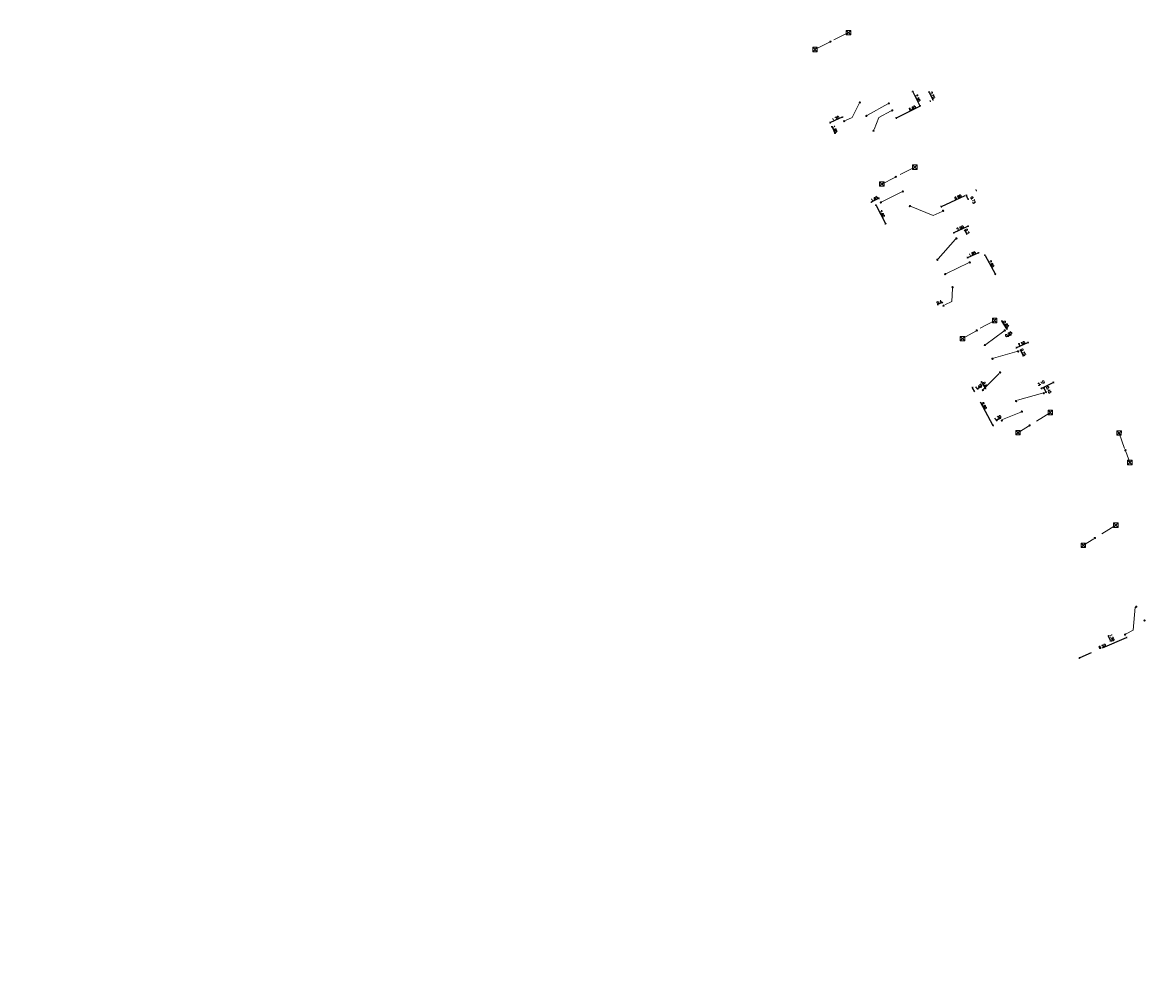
# Model space of a CAD drawing. Header units: inches. Extents: x 0 to 191500, y 0 to 342750.
# Tile 347 of 547: x 181701 to 181873, y 338806 to 338953. Entities that reach past the tile are written whole.
import ezdxf

# ---------------------------------------------------------------- set-up
doc = ezdxf.new("R2010")
doc.units = ezdxf.units.IN
doc.header["$MEASUREMENT"] = 0
doc.linetypes.add('RI-GWA_HUISAANSLUITING', pattern=[23, 4, -1.8, 2.6, -1.8, 4.6, -1.8, 4.6, -1.8])
doc.linetypes.add('RI-HWA_KOLKAANSLUITING', pattern=[4.3, 2.5, -1.8])
doc.layers.get('0').update_dxf_attribs({"lineweight": 20})
doc.layers.get('DefPoints').update_dxf_attribs({"lineweight": 20})
for name, color, linetype, lineweight in [('ECW', 150, 'Continuous', 20), ('N-WE-RI-GWA-MAATVOERING-T25', 30, 'RI-GWA_HUISAANSLUITING', 20), ('N-WE-RI-GWA_HUISAANSLUITING', 30, 'RI-GWA_HUISAANSLUITING', 20), ('N-WE-RI-GWA_RIOOLPUT_ONTSTOPPINGSPUT-G', 30, 'Continuous', 20), ('N-WE-RI-HWA_KOLK-S', 150, 'Continuous', 20), ('N-WE-RI-HWA_KOLKAANSLUITING', 150, 'RI-HWA_KOLKAANSLUITING', 20), ('N-WE-RI-INLAAT', 7, 'Continuous', 20)]:
    doc.layers.add(name, color=color, linetype=linetype, lineweight=lineweight)
doc.styles.add('JaJo Maatvoering', font='romans.shx')
doc.dimstyles.new('JaJo 1_100', dxfattribs={"dimtxt": 0.12, "dimasz": 0.1, "dimexe": 1.5, "dimexo": 5, "dimgap": 0.05, "dimtad": 1, "dimzin": 0, "dimdsep": 46, "dimtxsty": 'JaJo Maatvoering', "dimblk": 'JaJo Maatvoering', "dimcen": 0, "dimdle": 1.25, "dimse1": 1, "dimse2": 1, "dimclrd": 1, "dimclre": 1, "dimclrt": 2, "dimadec": 1, "dimazin": 0, "dimtm": 1e-09, "dimtfac": 1.566667, "dimtix": 1, "dimtmove": 2, "dimatfit": 3, "dimldrblk": 'JaJo Maatvoering', "dimfxl": 1.5, "dimtolj": 1, "dimtzin": 0, "dimarcsym": 0})
picture_1 = doc.add_image_def('image1.ecw', size_in_pixel=(220000, 285000))

# ---------------------------------------------------------------- blocks, each defined once
blk = doc.blocks.new('JaJo Maatvoering')
at = {"color": 0}
for p, q in [((-1, 0), (0, 0)), ((0, 0), (0, 2.5)), ((0, 0), (2.5, 0)), ((0, 0), (0, -2.5))]:
    blk.add_line(p, q, dxfattribs=at)
at = {"color": 0, "const_width": 0.5}
blk.add_lwpolyline([(-0.25, 0, 1), (0.25, 0, 1)], format="xyb", close=True, dxfattribs=at)
blk = doc.blocks.new('*D3453')
at = {"layer": 'DefPoints', "color": 0, "transparency": 16777216}
for p in [(181869.89, 338859.66), (181862.73, 338856.54), (181862.93, 338856.09)]:
    blk.add_point(p, dxfattribs=at)
at = {"layer": 'N-WE-RI-GWA-MAATVOERING-T25', "lineweight": -2, "transparency": 16777216}
blk.add_line((181870.04, 338859.2), (181862.97, 338856.11), dxfattribs=at)
at = {"layer": 'N-WE-RI-GWA-MAATVOERING-T25', "lineweight": -2, "transparency": 16777216, "xscale": 0.05, "yscale": 0.05, "zscale": 0.05}
for p, rotation in [((181870.09, 338859.22), 23.57268591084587), ((181862.93, 338856.09), 203.5726859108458)]:
    blk.add_blockref('JaJo Maatvoering', p, dxfattribs=dict(at, rotation=rotation))
at = {"layer": 'N-WE-RI-GWA-MAATVOERING-T25', "transparency": 16777216, "insert": (181866.41, 338857.87), "char_height": 0.375, "attachment_point": 5, "rotation": 23.5727, "style": 'JaJo Maatvoering'}
blk.add_mtext('\\A1;8.50', dxfattribs=at)
blk = doc.blocks.new('*D3493')
at = {"layer": 'DefPoints', "color": 0, "transparency": 16777216}
for p in [(181867.35, 338859.46), (181862.4, 338857.3), (181862.73, 338856.54)]:
    blk.add_point(p, dxfattribs=at)
at = {"layer": 'N-WE-RI-GWA-MAATVOERING-T25', "lineweight": -2, "transparency": 16777216}
blk.add_line((181867.67, 338858.75), (181867.37, 338859.42), dxfattribs=at)
at = {"layer": 'N-WE-RI-GWA-MAATVOERING-T25', "lineweight": -2, "transparency": 16777216, "xscale": 0.05, "yscale": 0.05, "zscale": 0.05}
for p, rotation in [((181867.35, 338859.46), 113.5726859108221), ((181867.69, 338858.7), 293.5726859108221)]:
    blk.add_blockref('JaJo Maatvoering', p, dxfattribs=dict(at, rotation=rotation))
at = {"layer": 'N-WE-RI-GWA-MAATVOERING-T25', "transparency": 16777216, "insert": (181867.88, 338859.22), "char_height": 0.375, "attachment_point": 5, "rotation": 293.5727, "style": 'JaJo Maatvoering'}
blk.add_mtext('\\A1;1.20', dxfattribs=at)
blk = doc.blocks.new('*D3469')
at = {"layer": 'DefPoints', "color": 0, "transparency": 16777216}
for p in [(181824.82, 338937.85), (181825.1, 338937.23), (181826.97, 338938.08)]:
    blk.add_point(p, dxfattribs=at)
at = {"layer": 'N-WE-RI-GWA-MAATVOERING-T25', "lineweight": -2, "transparency": 16777216}
blk.add_line((181826.64, 338938.68), (181824.87, 338937.87), dxfattribs=at)
at = {"layer": 'N-WE-RI-GWA-MAATVOERING-T25', "lineweight": -2, "transparency": 16777216, "xscale": 0.05, "yscale": 0.05, "zscale": 0.05}
for p, rotation in [((181826.69, 338938.7), 24.44635147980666), ((181824.82, 338937.85), 204.4463514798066)]:
    blk.add_blockref('JaJo Maatvoering', p, dxfattribs=dict(at, rotation=rotation))
at = {"layer": 'N-WE-RI-GWA-MAATVOERING-T25', "transparency": 16777216, "insert": (181825.66, 338938.49), "char_height": 0.375, "attachment_point": 5, "rotation": 24.4464, "style": 'JaJo Maatvoering'}
blk.add_mtext('\\A1;1.20', dxfattribs=at)
blk = doc.blocks.new('*D3470')
at = {"layer": 'DefPoints', "color": 0, "transparency": 16777216}
for p in [(181825.1, 338937.23), (181825.54, 338936.27), (181825.54, 338936.27)]:
    blk.add_point(p, dxfattribs=at)
at = {"layer": 'N-WE-RI-GWA-MAATVOERING-T25', "lineweight": -2, "transparency": 16777216}
for p, q in [((181825.08, 338937.28), (181825.06, 338937.33)), ((181825.1, 338937.23), (181825.54, 338936.27)), ((181825.56, 338936.22), (181825.58, 338936.17))]:
    blk.add_line(p, q, dxfattribs=at)
at = {"layer": 'N-WE-RI-GWA-MAATVOERING-T25', "lineweight": -2, "transparency": 16777216, "xscale": 0.05, "yscale": 0.05, "zscale": 0.05}
for p, rotation in [((181825.1, 338937.23), 294.4463514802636), ((181825.54, 338936.27), 114.4463514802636)]:
    blk.add_blockref('JaJo Maatvoering', p, dxfattribs=dict(at, rotation=rotation))
at = {"layer": 'N-WE-RI-GWA-MAATVOERING-T25', "transparency": 16777216, "insert": (181825.54, 338936.85), "char_height": 0.375, "attachment_point": 5, "rotation": 294.4464, "style": 'JaJo Maatvoering'}
blk.add_mtext('\\A1;1.85', dxfattribs=at)
blk = doc.blocks.new('*D3471')
at = {"layer": 'DefPoints', "color": 0, "transparency": 16777216}
for p in [(181838.97, 338943.39), (181833.78, 338940.8), (181840.09, 338941.15)]:
    blk.add_point(p, dxfattribs=at)
at = {"layer": 'N-WE-RI-GWA-MAATVOERING-T25', "lineweight": -2, "transparency": 16777216}
blk.add_line((181834.94, 338938.59), (181840.04, 338941.13), dxfattribs=at)
at = {"layer": 'N-WE-RI-GWA-MAATVOERING-T25', "lineweight": -2, "transparency": 16777216, "xscale": 0.05, "yscale": 0.05, "zscale": 0.05}
for p, rotation in [((181840.09, 338941.15), 26.46274300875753), ((181834.9, 338938.57), 206.4627430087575)]:
    blk.add_blockref('JaJo Maatvoering', p, dxfattribs=dict(at, rotation=rotation))
at = {"layer": 'N-WE-RI-GWA-MAATVOERING-T25', "transparency": 16777216, "insert": (181837.38, 338940.07), "char_height": 0.375, "attachment_point": 5, "rotation": 26.4627, "style": 'JaJo Maatvoering'}
blk.add_mtext('\\A1;6.65', dxfattribs=at)
blk = doc.blocks.new('*D3472')
at = {"layer": 'DefPoints', "color": 0, "transparency": 16777216}
for p in [(181840.52, 338941.37), (181834.31, 338939.73), (181834.88, 338938.57)]:
    blk.add_point(p, dxfattribs=at)
at = {"layer": 'N-WE-RI-GWA-MAATVOERING-T25', "lineweight": -2, "transparency": 16777216}
blk.add_line((181839.96, 338942.48), (181840.49, 338941.41), dxfattribs=at)
at = {"layer": 'N-WE-RI-GWA-MAATVOERING-T25', "lineweight": -2, "transparency": 16777216, "xscale": 0.05, "yscale": 0.05, "zscale": 0.05}
for p, rotation in [((181839.94, 338942.53), 116.4331034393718), ((181840.52, 338941.37), 296.4331034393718)]:
    blk.add_blockref('JaJo Maatvoering', p, dxfattribs=dict(at, rotation=rotation))
at = {"layer": 'N-WE-RI-GWA-MAATVOERING-T25', "transparency": 16777216, "insert": (181840.44, 338942.05), "char_height": 0.375, "attachment_point": 5, "rotation": 296.4331, "style": 'JaJo Maatvoering'}
blk.add_mtext('\\A1;2.25', dxfattribs=at)
blk = doc.blocks.new('*D3473')
at = {"layer": 'DefPoints', "color": 0, "transparency": 16777216}
for p in [(181833.78, 338940.8), (181838.54, 338940.4), (181834.89, 338938.58)]:
    blk.add_point(p, dxfattribs=at)
at = {"layer": 'N-WE-RI-GWA-MAATVOERING-T25', "lineweight": -2, "transparency": 16777216}
blk.add_line((181837.46, 338942.58), (181838.52, 338940.44), dxfattribs=at)
at = {"layer": 'N-WE-RI-GWA-MAATVOERING-T25', "lineweight": -2, "transparency": 16777216, "xscale": 0.05, "yscale": 0.05, "zscale": 0.05}
for p, rotation in [((181837.43, 338942.62), 116.4627430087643), ((181838.54, 338940.4), 296.4627430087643)]:
    blk.add_blockref('JaJo Maatvoering', p, dxfattribs=dict(at, rotation=rotation))
at = {"layer": 'N-WE-RI-GWA-MAATVOERING-T25', "transparency": 16777216, "insert": (181838.2, 338941.62), "char_height": 0.375, "attachment_point": 5, "rotation": 296.4627, "style": 'JaJo Maatvoering'}
blk.add_mtext('\\A1;2.50', dxfattribs=at)
blk = doc.blocks.new('*D3474')
at = {"layer": 'DefPoints', "color": 0, "transparency": 16777216}
for p in [(181831.15, 338925.72), (181831.48, 338925.09), (181832.57, 338925.67)]:
    blk.add_point(p, dxfattribs=at)
at = {"layer": 'N-WE-RI-GWA-MAATVOERING-T25', "lineweight": -2, "transparency": 16777216}
blk.add_line((181832.19, 338926.28), (181831.19, 338925.74), dxfattribs=at)
at = {"layer": 'N-WE-RI-GWA-MAATVOERING-T25', "lineweight": -2, "transparency": 16777216, "xscale": 0.05, "yscale": 0.05, "zscale": 0.05}
for p, rotation in [((181832.24, 338926.3), 28.08347040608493), ((181831.15, 338925.72), 208.0834704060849)]:
    blk.add_blockref('JaJo Maatvoering', p, dxfattribs=dict(at, rotation=rotation))
at = {"layer": 'N-WE-RI-GWA-MAATVOERING-T25', "transparency": 16777216, "insert": (181831.58, 338926.22), "char_height": 0.375, "attachment_point": 5, "rotation": 28.0835, "style": 'JaJo Maatvoering'}
blk.add_mtext('\\A1;1.65', dxfattribs=at)
blk = doc.blocks.new('*D3475')
at = {"layer": 'DefPoints', "color": 0, "transparency": 16777216}
for p in [(181831.48, 338925.09), (181832.95, 338922.24), (181833.29, 338922.41)]:
    blk.add_point(p, dxfattribs=at)
at = {"layer": 'N-WE-RI-GWA-MAATVOERING-T25', "lineweight": -2, "transparency": 16777216}
blk.add_line((181831.84, 338925.22), (181833.26, 338922.46), dxfattribs=at)
at = {"layer": 'N-WE-RI-GWA-MAATVOERING-T25', "lineweight": -2, "transparency": 16777216, "xscale": 0.05, "yscale": 0.05, "zscale": 0.05}
for p, rotation in [((181831.82, 338925.26), 117.3234759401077), ((181833.29, 338922.41), 297.3234759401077)]:
    blk.add_blockref('JaJo Maatvoering', p, dxfattribs=dict(at, rotation=rotation))
at = {"layer": 'N-WE-RI-GWA-MAATVOERING-T25', "transparency": 16777216, "insert": (181832.76, 338923.94), "char_height": 0.375, "attachment_point": 5, "rotation": 297.3235, "style": 'JaJo Maatvoering'}
blk.add_mtext('\\A1;2.60', dxfattribs=at)
blk = doc.blocks.new('*D3476')
at = {"layer": 'DefPoints', "color": 0, "transparency": 16777216}
for p in [(181847.12, 338927.51), (181847.41, 338926.88), (181842.08, 338924.4)]:
    blk.add_point(p, dxfattribs=at)
at = {"layer": 'N-WE-RI-GWA-MAATVOERING-T25', "lineweight": -2, "transparency": 16777216}
blk.add_line((181841.83, 338925.05), (181847.07, 338927.49), dxfattribs=at)
at = {"layer": 'N-WE-RI-GWA-MAATVOERING-T25', "lineweight": -2, "transparency": 16777216, "xscale": 0.05, "yscale": 0.05, "zscale": 0.05}
for p, rotation in [((181847.12, 338927.51), 24.9290524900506), ((181841.78, 338925.03), 204.9290524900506)]:
    blk.add_blockref('JaJo Maatvoering', p, dxfattribs=dict(at, rotation=rotation))
at = {"layer": 'N-WE-RI-GWA-MAATVOERING-T25', "transparency": 16777216, "insert": (181844.35, 338926.49), "char_height": 0.375, "attachment_point": 5, "rotation": 24.9291, "style": 'JaJo Maatvoering'}
blk.add_mtext('\\A1;6.60', dxfattribs=at)
blk = doc.blocks.new('*D3477')
at = {"layer": 'DefPoints', "color": 0, "transparency": 16777216}
for p in [(181845.63, 338926.75), (181847.15, 338927.46), (181847.41, 338926.88)]:
    blk.add_point(p, dxfattribs=at)
at = {"layer": 'N-WE-RI-GWA-MAATVOERING-T25', "lineweight": -2, "transparency": 16777216}
blk.add_line((181845.88, 338926.22), (181845.65, 338926.71), dxfattribs=at)
at = {"layer": 'N-WE-RI-GWA-MAATVOERING-T25', "lineweight": -2, "transparency": 16777216, "xscale": 0.05, "yscale": 0.05, "zscale": 0.05}
for p, rotation in [((181845.63, 338926.75), 114.9290524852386), ((181845.9, 338926.18), 294.9290524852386)]:
    blk.add_blockref('JaJo Maatvoering', p, dxfattribs=dict(at, rotation=rotation))
at = {"layer": 'N-WE-RI-GWA-MAATVOERING-T25', "transparency": 16777216, "insert": (181846.65, 338926.04), "char_height": 0.375, "attachment_point": 5, "rotation": 294.9291, "style": 'JaJo Maatvoering'}
blk.add_mtext('\\A1;0.75', dxfattribs=at)
blk = doc.blocks.new('*D3478')
at = {"layer": 'DefPoints', "color": 0, "transparency": 16777216}
for p in [(181845.89, 338922.05), (181846.29, 338921.19), (181844.11, 338920.18)]:
    blk.add_point(p, dxfattribs=at)
at = {"layer": 'N-WE-RI-GWA-MAATVOERING-T25', "lineweight": -2, "transparency": 16777216}
blk.add_line((181843.75, 338921.07), (181845.84, 338922.03), dxfattribs=at)
at = {"layer": 'N-WE-RI-GWA-MAATVOERING-T25', "lineweight": -2, "transparency": 16777216, "xscale": 0.05, "yscale": 0.05, "zscale": 0.05}
for p, rotation in [((181843.71, 338921.04), 204.8481113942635), ((181845.89, 338922.05), 24.84811139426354)]:
    blk.add_blockref('JaJo Maatvoering', p, dxfattribs=dict(at, rotation=rotation))
at = {"layer": 'N-WE-RI-GWA-MAATVOERING-T25', "transparency": 16777216, "insert": (181844.7, 338921.76), "char_height": 0.375, "attachment_point": 5, "rotation": 24.8481, "style": 'JaJo Maatvoering'}
blk.add_mtext('\\A1;2.90', dxfattribs=at)
blk = doc.blocks.new('*D3479')
at = {"layer": 'DefPoints', "color": 0, "transparency": 16777216}
for p in [(181845.41, 338921.41), (181846.01, 338921.73), (181846.29, 338921.19)]:
    blk.add_point(p, dxfattribs=at)
at = {"layer": 'N-WE-RI-GWA-MAATVOERING-T25', "lineweight": -2, "transparency": 16777216}
for p, q in [((181845.38, 338921.45), (181845.36, 338921.5)), ((181845.69, 338920.87), (181845.41, 338921.41)), ((181845.71, 338920.82), (181845.74, 338920.78))]:
    blk.add_line(p, q, dxfattribs=at)
at = {"layer": 'N-WE-RI-GWA-MAATVOERING-T25', "lineweight": -2, "transparency": 16777216, "xscale": 0.05, "yscale": 0.05, "zscale": 0.05}
for p, rotation in [((181845.41, 338921.41), 297.8057669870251), ((181845.69, 338920.87), 117.8057669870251)]:
    blk.add_blockref('JaJo Maatvoering', p, dxfattribs=dict(at, rotation=rotation))
at = {"layer": 'N-WE-RI-GWA-MAATVOERING-T25', "transparency": 16777216, "insert": (181845.76, 338921.25), "char_height": 0.375, "attachment_point": 5, "rotation": 297.8058, "style": 'JaJo Maatvoering'}
blk.add_mtext('\\A1;0.2', dxfattribs=at)
blk = doc.blocks.new('*D3480')
at = {"layer": 'DefPoints', "color": 0, "transparency": 16777216}
for p in [(181847.47, 338917.98), (181846.14, 338916.52), (181847.79, 338917.26)]:
    blk.add_point(p, dxfattribs=at)
at = {"layer": 'N-WE-RI-GWA-MAATVOERING-T25', "lineweight": -2, "transparency": 16777216}
blk.add_line((181845.86, 338917.26), (181847.42, 338917.96), dxfattribs=at)
at = {"layer": 'N-WE-RI-GWA-MAATVOERING-T25', "lineweight": -2, "transparency": 16777216, "xscale": 0.05, "yscale": 0.05, "zscale": 0.05}
for p, rotation in [((181847.47, 338917.98), 24.20962085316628), ((181845.81, 338917.24), 204.2096208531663)]:
    blk.add_blockref('JaJo Maatvoering', p, dxfattribs=dict(at, rotation=rotation))
at = {"layer": 'N-WE-RI-GWA-MAATVOERING-T25', "transparency": 16777216, "insert": (181846.54, 338917.83), "char_height": 0.375, "attachment_point": 5, "rotation": 24.2096, "style": 'JaJo Maatvoering'}
blk.add_mtext('\\A1;1.85', dxfattribs=at)
blk = doc.blocks.new('*D3481')
at = {"layer": 'DefPoints', "color": 0, "transparency": 16777216}
for p in [(181847.79, 338917.26), (181849.37, 338914.37), (181850.05, 338914.74)]:
    blk.add_point(p, dxfattribs=at)
at = {"layer": 'N-WE-RI-GWA-MAATVOERING-T25', "lineweight": -2, "transparency": 16777216}
blk.add_line((181848.49, 338917.59), (181850.02, 338914.79), dxfattribs=at)
at = {"layer": 'N-WE-RI-GWA-MAATVOERING-T25', "lineweight": -2, "transparency": 16777216, "xscale": 0.05, "yscale": 0.05, "zscale": 0.05}
for p, rotation in [((181848.47, 338917.63), 118.6672867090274), ((181850.05, 338914.74), 298.6672867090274)]:
    blk.add_blockref('JaJo Maatvoering', p, dxfattribs=dict(at, rotation=rotation))
at = {"layer": 'N-WE-RI-GWA-MAATVOERING-T25', "transparency": 16777216, "insert": (181849.47, 338916.3), "char_height": 0.375, "attachment_point": 5, "rotation": 298.6673, "style": 'JaJo Maatvoering'}
blk.add_mtext('\\A1;2.90', dxfattribs=at)
blk = doc.blocks.new('*D3482')
at = {"layer": 'DefPoints', "color": 0, "transparency": 16777216}
for p in [(181841.25, 338910.07), (181841.48, 338909.59), (181842.14, 338909.9)]:
    blk.add_point(p, dxfattribs=at)
at = {"layer": 'N-WE-RI-GWA-MAATVOERING-T25', "lineweight": -2, "transparency": 16777216}
for p, q in [((181841.21, 338910.05), (181841.16, 338910.03)), ((181841.91, 338910.38), (181841.25, 338910.07)), ((181841.96, 338910.4), (181842.01, 338910.43))]:
    blk.add_line(p, q, dxfattribs=at)
at = {"layer": 'N-WE-RI-GWA-MAATVOERING-T25', "lineweight": -2, "transparency": 16777216, "xscale": 0.05, "yscale": 0.05, "zscale": 0.05}
for p, rotation in [((181841.25, 338910.07), 25.16174553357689), ((181841.91, 338910.38), 205.1617455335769)]:
    blk.add_blockref('JaJo Maatvoering', p, dxfattribs=dict(at, rotation=rotation))
at = {"layer": 'N-WE-RI-GWA-MAATVOERING-T25', "transparency": 16777216, "insert": (181841.48, 338910.44), "char_height": 0.375, "attachment_point": 5, "rotation": 25.1617, "style": 'JaJo Maatvoering'}
blk.add_mtext('\\A1;0.4', dxfattribs=at)
blk = doc.blocks.new('*D3483')
at = {"layer": 'DefPoints', "color": 0, "transparency": 16777216}
for p in [(181851.49, 338906.12), (181851.87, 338906.35), (181852.4, 338905.46)]:
    blk.add_point(p, dxfattribs=at)
at = {"layer": 'N-WE-RI-GWA-MAATVOERING-T25', "lineweight": -2, "transparency": 16777216}
for p, q in [((181851.98, 338905.21), (181851.94, 338905.18)), ((181852.02, 338905.23), (181852.4, 338905.46)), ((181852.44, 338905.48), (181852.49, 338905.51))]:
    blk.add_line(p, q, dxfattribs=at)
at = {"layer": 'N-WE-RI-GWA-MAATVOERING-T25', "lineweight": -2, "transparency": 16777216, "xscale": 0.05, "yscale": 0.05, "zscale": 0.05}
for p, rotation in [((181852.02, 338905.23), 30.74472225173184), ((181852.4, 338905.46), 210.7447222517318)]:
    blk.add_blockref('JaJo Maatvoering', p, dxfattribs=dict(at, rotation=rotation))
at = {"layer": 'N-WE-RI-GWA-MAATVOERING-T25', "transparency": 16777216, "insert": (181852.09, 338905.55), "char_height": 0.375, "attachment_point": 5, "rotation": 30.7447, "style": 'JaJo Maatvoering'}
blk.add_mtext('\\A1;0.95', dxfattribs=at)
blk = doc.blocks.new('*D3484')
at = {"layer": 'DefPoints', "color": 0, "transparency": 16777216}
for p in [(181851.09, 338907.52), (181851.09, 338907.52), (181851.87, 338906.35)]:
    blk.add_point(p, dxfattribs=at)
at = {"layer": 'N-WE-RI-GWA-MAATVOERING-T25', "lineweight": -2, "transparency": 16777216}
blk.add_line((181851.84, 338906.39), (181851.12, 338907.48), dxfattribs=at)
at = {"layer": 'N-WE-RI-GWA-MAATVOERING-T25', "lineweight": -2, "transparency": 16777216, "xscale": 0.05, "yscale": 0.05, "zscale": 0.05}
for p, rotation in [((181851.09, 338907.52), 123.5566403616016), ((181851.87, 338906.35), 303.5566403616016)]:
    blk.add_blockref('JaJo Maatvoering', p, dxfattribs=dict(at, rotation=rotation))
at = {"layer": 'N-WE-RI-GWA-MAATVOERING-T25', "transparency": 16777216, "insert": (181851.68, 338907.07), "char_height": 0.375, "attachment_point": 5, "rotation": 303.5566, "style": 'JaJo Maatvoering'}
blk.add_mtext('\\A1;0.65', dxfattribs=at)
blk = doc.blocks.new('*D3485')
at = {"layer": 'DefPoints', "color": 0, "transparency": 16777216}
for p in [(181855.07, 338904.28), (181853.54, 338902.92), (181855.32, 338903.73)]:
    blk.add_point(p, dxfattribs=at)
at = {"layer": 'N-WE-RI-GWA-MAATVOERING-T25', "lineweight": -2, "transparency": 16777216}
blk.add_line((181853.33, 338903.5), (181855.02, 338904.26), dxfattribs=at)
at = {"layer": 'N-WE-RI-GWA-MAATVOERING-T25', "lineweight": -2, "transparency": 16777216, "xscale": 0.05, "yscale": 0.05, "zscale": 0.05}
for p, rotation in [((181855.07, 338904.28), 24.43164259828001), ((181853.29, 338903.48), 204.43164259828)]:
    blk.add_blockref('JaJo Maatvoering', p, dxfattribs=dict(at, rotation=rotation))
at = {"layer": 'N-WE-RI-GWA-MAATVOERING-T25', "transparency": 16777216, "insert": (181854.08, 338904.1), "char_height": 0.375, "attachment_point": 5, "rotation": 24.4316, "style": 'JaJo Maatvoering'}
blk.add_mtext('\\A1;2.50', dxfattribs=at)
blk = doc.blocks.new('*D3486')
at = {"layer": 'DefPoints', "color": 0, "transparency": 16777216}
for p in [(181853.54, 338902.92), (181853.97, 338902.08), (181854.33, 338902.26)]:
    blk.add_point(p, dxfattribs=at)
at = {"layer": 'N-WE-RI-GWA-MAATVOERING-T25', "lineweight": -2, "transparency": 16777216}
for p, q in [((181853.88, 338903.15), (181853.86, 338903.2)), ((181853.9, 338903.11), (181854.33, 338902.26)), ((181854.36, 338902.22), (181854.38, 338902.18))]:
    blk.add_line(p, q, dxfattribs=at)
at = {"layer": 'N-WE-RI-GWA-MAATVOERING-T25', "lineweight": -2, "transparency": 16777216, "xscale": 0.05, "yscale": 0.05, "zscale": 0.05}
for p, rotation in [((181853.9, 338903.11), 297.0834783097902), ((181854.33, 338902.26), 117.0834783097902)]:
    blk.add_blockref('JaJo Maatvoering', p, dxfattribs=dict(at, rotation=rotation))
at = {"layer": 'N-WE-RI-GWA-MAATVOERING-T25', "transparency": 16777216, "insert": (181854.33, 338902.79), "char_height": 0.375, "attachment_point": 5, "rotation": 297.0835, "style": 'JaJo Maatvoering'}
blk.add_mtext('\\A1;0.75', dxfattribs=at)
blk = doc.blocks.new('*D3487')
at = {"layer": 'DefPoints', "color": 0, "transparency": 16777216}
for p in [(181847.37, 338897.19), (181847.66, 338896.71), (181848.15, 338897)]:
    blk.add_point(p, dxfattribs=at)
at = {"layer": 'N-WE-RI-GWA-MAATVOERING-T25', "lineweight": -2, "transparency": 16777216}
for p, q in [((181847.33, 338897.17), (181847.29, 338897.14)), ((181847.86, 338897.49), (181847.37, 338897.19)), ((181847.91, 338897.51), (181847.95, 338897.54))]:
    blk.add_line(p, q, dxfattribs=at)
at = {"layer": 'N-WE-RI-GWA-MAATVOERING-T25', "lineweight": -2, "transparency": 16777216, "xscale": 0.05, "yscale": 0.05, "zscale": 0.05}
for p, rotation in [((181847.37, 338897.19), 30.96094970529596), ((181847.86, 338897.49), 210.9609497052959)]:
    blk.add_blockref('JaJo Maatvoering', p, dxfattribs=dict(at, rotation=rotation))
at = {"layer": 'N-WE-RI-GWA-MAATVOERING-T25', "transparency": 16777216, "insert": (181847.5, 338897.54), "char_height": 0.375, "attachment_point": 5, "rotation": 30.9609, "style": 'JaJo Maatvoering'}
blk.add_mtext('\\A1;1.45', dxfattribs=at)
blk = doc.blocks.new('*D3488')
at = {"layer": 'DefPoints', "color": 0, "transparency": 16777216}
for p in [(181847.56, 338898.03), (181847.96, 338898.27), (181848.15, 338897)]:
    blk.add_point(p, dxfattribs=at)
at = {"layer": 'N-WE-RI-GWA-MAATVOERING-T25', "lineweight": -2, "transparency": 16777216}
blk.add_line((181848.53, 338897.28), (181847.98, 338898.22), dxfattribs=at)
at = {"layer": 'N-WE-RI-GWA-MAATVOERING-T25', "lineweight": -2, "transparency": 16777216, "xscale": 0.05, "yscale": 0.05, "zscale": 0.05}
for p, rotation in [((181847.96, 338898.27), 120.0421444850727), ((181848.56, 338897.24), 300.0421444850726)]:
    blk.add_blockref('JaJo Maatvoering', p, dxfattribs=dict(at, rotation=rotation))
at = {"layer": 'N-WE-RI-GWA-MAATVOERING-T25', "transparency": 16777216, "insert": (181848.46, 338897.87), "char_height": 0.375, "attachment_point": 5, "rotation": 300.0421, "style": 'JaJo Maatvoering'}
blk.add_mtext('\\A1;0.8', dxfattribs=at)
blk = doc.blocks.new('*D3489')
at = {"layer": 'DefPoints', "color": 0, "transparency": 16777216}
for p in [(181858.96, 338898.19), (181859.33, 338897.43), (181857.47, 338896.53)]:
    blk.add_point(p, dxfattribs=at)
at = {"layer": 'N-WE-RI-GWA-MAATVOERING-T25', "lineweight": -2, "transparency": 16777216}
blk.add_line((181857.15, 338897.3), (181858.91, 338898.16), dxfattribs=at)
at = {"layer": 'N-WE-RI-GWA-MAATVOERING-T25', "lineweight": -2, "transparency": 16777216, "xscale": 0.05, "yscale": 0.05, "zscale": 0.05}
for p, rotation in [((181857.1, 338897.28), 205.951654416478), ((181858.96, 338898.19), 25.95165441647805)]:
    blk.add_blockref('JaJo Maatvoering', p, dxfattribs=dict(at, rotation=rotation))
at = {"layer": 'N-WE-RI-GWA-MAATVOERING-T25', "transparency": 16777216, "insert": (181857.06, 338898.08), "char_height": 0.375, "attachment_point": 5, "rotation": 25.9517, "style": 'JaJo Maatvoering'}
blk.add_mtext('\\A1;3.10', dxfattribs=at)
blk = doc.blocks.new('*D3490')
at = {"layer": 'DefPoints', "color": 0, "transparency": 16777216}
for p in [(181857.16, 338897.17), (181857.49, 338897.33), (181857.47, 338896.53)]:
    blk.add_point(p, dxfattribs=at)
at = {"layer": 'N-WE-RI-GWA-MAATVOERING-T25', "lineweight": -2, "transparency": 16777216}
blk.add_line((181857.78, 338896.73), (181857.51, 338897.29), dxfattribs=at)
at = {"layer": 'N-WE-RI-GWA-MAATVOERING-T25', "lineweight": -2, "transparency": 16777216, "xscale": 0.05, "yscale": 0.05, "zscale": 0.05}
for p, rotation in [((181857.49, 338897.33), 115.9516544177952), ((181857.8, 338896.69), 295.9516544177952)]:
    blk.add_blockref('JaJo Maatvoering', p, dxfattribs=dict(at, rotation=rotation))
at = {"layer": 'N-WE-RI-GWA-MAATVOERING-T25', "transparency": 16777216, "insert": (181858.21, 338897.05), "char_height": 0.375, "attachment_point": 5, "rotation": 295.9517, "style": 'JaJo Maatvoering'}
blk.add_mtext('\\A1;0.45', dxfattribs=at)
blk = doc.blocks.new('*D3491')
at = {"layer": 'DefPoints', "color": 0, "transparency": 16777216}
for p in [(181850.26, 338892.39), (181850.48, 338892.02), (181851.05, 338892.36)]:
    blk.add_point(p, dxfattribs=at)
at = {"layer": 'N-WE-RI-GWA-MAATVOERING-T25', "lineweight": -2, "transparency": 16777216}
for p, q in [((181850.22, 338892.36), (181850.17, 338892.34)), ((181850.83, 338892.73), (181850.26, 338892.39)), ((181850.87, 338892.75), (181850.91, 338892.78))]:
    blk.add_line(p, q, dxfattribs=at)
at = {"layer": 'N-WE-RI-GWA-MAATVOERING-T25', "lineweight": -2, "transparency": 16777216, "xscale": 0.05, "yscale": 0.05, "zscale": 0.05}
for p, rotation in [((181850.26, 338892.39), 30.96452509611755), ((181850.83, 338892.73), 210.9645250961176)]:
    blk.add_blockref('JaJo Maatvoering', p, dxfattribs=dict(at, rotation=rotation))
at = {"layer": 'N-WE-RI-GWA-MAATVOERING-T25', "transparency": 16777216, "insert": (181850.42, 338892.76), "char_height": 0.375, "attachment_point": 5, "rotation": 30.9645, "style": 'JaJo Maatvoering'}
blk.add_mtext('\\A1;1.30', dxfattribs=at)
blk = doc.blocks.new('*D3492')
at = {"layer": 'DefPoints', "color": 0, "transparency": 16777216}
for p in [(181846.56, 338897.39), (181847.9, 338898.12), (181851.05, 338892.36)]:
    blk.add_point(p, dxfattribs=at)
at = {"layer": 'N-WE-RI-GWA-MAATVOERING-T25', "lineweight": -2, "transparency": 16777216}
blk.add_line((181849.69, 338891.67), (181846.58, 338897.35), dxfattribs=at)
at = {"layer": 'N-WE-RI-GWA-MAATVOERING-T25', "lineweight": -2, "transparency": 16777216, "xscale": 0.05, "yscale": 0.05, "zscale": 0.05}
for p, rotation in [((181846.56, 338897.39), 118.662885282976), ((181849.71, 338891.63), 298.6628852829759)]:
    blk.add_blockref('JaJo Maatvoering', p, dxfattribs=dict(at, rotation=rotation))
at = {"layer": 'N-WE-RI-GWA-MAATVOERING-T25', "transparency": 16777216, "insert": (181848.34, 338894.62), "char_height": 0.375, "attachment_point": 5, "rotation": 298.6629, "style": 'JaJo Maatvoering'}
blk.add_mtext('\\A1;6.80', dxfattribs=at)
blk = doc.blocks.new('A$C2C270354')
h = blk.add_hatch(color=256)
h.dxf.hatch_style = 1
edge = h.paths.add_edge_path()
edge.add_arc((0, 0), 0.1, 0, 360)
blk.add_circle((0, 0), 0.1)

msp = doc.modelspace()

# ---------------------------------------------------------------- linework, layer by layer
at = {"layer": 'N-WE-RI-GWA_HUISAANSLUITING'}
for p, q in [((181829.26049, 338940.78481), (181828.16492, 338938.65478)), ((181833.61893, 338940.71279), (181830.50642, 338938.98128)), ((181828.16492, 338938.65478), (181827.13602, 338938.16451)), ((181832.27975, 338938.62892), (181831.53876, 338936.78792)), ((181834.13854, 338939.64485), (181832.27975, 338938.62892)), ((181835.75458, 338927.27498), (181832.73265, 338925.76656)), ((181840.56095, 338923.69972), (181837.18893, 338925.04882)), ((181841.91636, 338924.308), (181840.56095, 338923.69972)), ((181843.96765, 338920.05555), (181841.30796, 338917.06096)), ((181845.96879, 338916.43426), (181842.58524, 338914.79993)), ((181843.53206, 338912.53086), (181843.41796, 338910.56325)), ((181843.41796, 338910.56325), (181842.32956, 338910.03753)), ((181851.35157, 338905.9995), (181848.6187, 338903.97606)), ((181853.35172, 338902.92412), (181849.78532, 338901.88335)), ((181850.65578, 338899.56833), (181848.25122, 338897.16373)), ((181857.28241, 338896.52681), (181853.3796, 338895.43443)), ((181853.95677, 338893.62898), (181851.14789, 338892.518)), ((181871.43114, 338863.83759), (181871.1042, 338860.36733)), ((181871.1042, 338860.36733), (181870.05302, 338859.76163))]:
    msp.add_line(p, q, dxfattribs=at)
at = {"layer": 'N-WE-RI-GWA_RIOOLPUT_ONTSTOPPINGSPUT-G'}
for p, q in [((181833.87291, 338940.84727), (181833.69265, 338940.76061)), ((181833.73945, 338940.89407), (181833.82611, 338940.71381)), ((181834.39679, 338939.7712), (181834.21653, 338939.68455)), ((181834.26333, 338939.818), (181834.34999, 338939.63775)), ((181827.05688, 338938.12718), (181826.87663, 338938.04053)), ((181826.92343, 338938.17398), (181827.01009, 338937.99373)), ((181832.66277, 338925.71214), (181832.48252, 338925.62549)), ((181832.52931, 338925.75894), (181832.61597, 338925.57869)), ((181842.16899, 338924.44485), (181841.98874, 338924.35819)), ((181842.03554, 338924.49165), (181842.12219, 338924.3114)), ((181844.20155, 338920.21923), (181844.0213, 338920.13258)), ((181844.0681, 338920.26603), (181844.15476, 338920.08578)), ((181846.22775, 338916.55914), (181846.0475, 338916.47248)), ((181846.09429, 338916.60594), (181846.18095, 338916.42569)), ((181842.23025, 338909.94589), (181842.05, 338909.85923)), ((181842.09679, 338909.99268), (181842.18345, 338909.81243)), ((181851.58223, 338906.16695), (181851.40198, 338906.0803)), ((181851.44878, 338906.21375), (181851.53543, 338906.0335)), ((181853.62935, 338902.96745), (181853.4491, 338902.88079)), ((181853.49589, 338903.01425), (181853.58255, 338902.834)), ((181848.24411, 338897.04674), (181848.06385, 338896.96009)), ((181848.11065, 338897.09354), (181848.19731, 338896.91329)), ((181857.56004, 338896.57014), (181857.37979, 338896.48348)), ((181857.42659, 338896.61693), (181857.51324, 338896.43668)), ((181851.13993, 338892.40153), (181850.95968, 338892.31487)), ((181851.00648, 338892.44832), (181851.09313, 338892.26807)), ((181869.98293, 338859.70755), (181869.80268, 338859.62089)), ((181869.84948, 338859.75435), (181869.93613, 338859.5741))]:
    msp.add_line(p, q, dxfattribs=at)
for centre in [(181833.78278, 338940.80394), (181834.30666, 338939.72788), (181826.96676, 338938.08386), (181832.57264, 338925.66881), (181842.07887, 338924.40152), (181844.11143, 338920.1759), (181846.13762, 338916.51581), (181842.14012, 338909.90256), (181851.49211, 338906.12363), (181853.53922, 338902.92412), (181848.15398, 338897.00342), (181857.46991, 338896.52681), (181851.04981, 338892.3582), (181869.89281, 338859.66422)]:
    msp.add_circle(centre, 0.1, dxfattribs=at)
at = {"layer": 'N-WE-RI-HWA_KOLK-S'}
for p, q in [((181827.27352, 338951.95349), (181827.27202, 338951.25704)), ((181827.27202, 338951.25704), (181827.96997, 338951.95199)), ((181827.27202, 338951.25704), (181827.96847, 338951.25554)), ((181827.27352, 338951.95349), (181827.96847, 338951.25554)), ((181827.96997, 338951.95199), (181827.27352, 338951.95349)), ((181827.96847, 338951.25554), (181827.96997, 338951.95199)), ((181822.15175, 338949.37819), (181822.15025, 338948.68174)), ((181822.15025, 338948.68174), (181822.8482, 338949.3767)), ((181822.15025, 338948.68174), (181822.84671, 338948.68024)), ((181822.15175, 338949.37819), (181822.84671, 338948.68024)), ((181822.8482, 338949.3767), (181822.15175, 338949.37819)), ((181822.84671, 338948.68024), (181822.8482, 338949.3767)), ((181837.42268, 338931.40887), (181837.42118, 338930.71242)), ((181837.42118, 338930.71242), (181838.11913, 338931.40738)), ((181837.42118, 338930.71242), (181838.11764, 338930.71092)), ((181837.42268, 338931.40887), (181838.11764, 338930.71092)), ((181838.11913, 338931.40738), (181837.42268, 338931.40887)), ((181838.11764, 338930.71092), (181838.11913, 338931.40738)), ((181832.36937, 338928.83248), (181832.36787, 338928.13602)), ((181832.36787, 338928.13602), (181833.06582, 338928.83098)), ((181832.36787, 338928.13602), (181833.06432, 338928.13453)), ((181832.36937, 338928.83248), (181833.06432, 338928.13453)), ((181833.06582, 338928.83098), (181832.36937, 338928.83248)), ((181833.06432, 338928.13453), (181833.06582, 338928.83098)), ((181849.60942, 338907.99858), (181849.60793, 338907.30213)), ((181849.60793, 338907.30213), (181850.30588, 338907.99708)), ((181849.60942, 338907.99858), (181850.30438, 338907.30063)), ((181850.30588, 338907.99708), (181849.60942, 338907.99858)), ((181850.30438, 338907.30063), (181850.30588, 338907.99708)), ((181849.60793, 338907.30213), (181850.30438, 338907.30063)), ((181844.68006, 338905.21576), (181844.67857, 338904.5193)), ((181844.67857, 338904.5193), (181845.37652, 338905.21426)), ((181844.67857, 338904.5193), (181845.37502, 338904.51781)), ((181844.68006, 338905.21576), (181845.37502, 338904.51781)), ((181845.37652, 338905.21426), (181844.68006, 338905.21576)), ((181845.37502, 338904.51781), (181845.37652, 338905.21426)), ((181858.11926, 338893.93149), (181858.11776, 338893.23503)), ((181858.11776, 338893.23503), (181858.81571, 338893.92999)), ((181858.11926, 338893.93149), (181858.81421, 338893.23354)), ((181858.81571, 338893.92999), (181858.11926, 338893.93149)), ((181858.81421, 338893.23354), (181858.81571, 338893.92999)), ((181858.11776, 338893.23503), (181858.81421, 338893.23354)), ((181853.16914, 338890.85687), (181853.16765, 338890.16042)), ((181853.16765, 338890.16042), (181853.8656, 338890.85537)), ((181853.16914, 338890.85687), (181853.8641, 338890.15892)), ((181853.8656, 338890.85537), (181853.16914, 338890.85687)), ((181853.8641, 338890.15892), (181853.8656, 338890.85537)), ((181868.61774, 338890.80195), (181868.61625, 338890.10549)), ((181868.61625, 338890.10549), (181869.3142, 338890.80045)), ((181868.61774, 338890.80195), (181869.3127, 338890.104)), ((181869.3142, 338890.80045), (181868.61774, 338890.80195)), ((181869.3127, 338890.104), (181869.3142, 338890.80045)), ((181853.16765, 338890.16042), (181853.8641, 338890.15892)), ((181868.61625, 338890.10549), (181869.3127, 338890.104)), ((181870.27345, 338886.28794), (181870.27195, 338885.59149)), ((181870.27195, 338885.59149), (181870.9699, 338886.28645)), ((181870.27195, 338885.59149), (181870.9684, 338885.58999)), ((181870.27345, 338886.28794), (181870.9684, 338885.58999)), ((181870.9699, 338886.28645), (181870.27345, 338886.28794)), ((181870.9684, 338885.58999), (181870.9699, 338886.28645)), ((181868.11085, 338876.73053), (181868.10936, 338876.03407)), ((181868.10936, 338876.03407), (181868.80731, 338876.72903)), ((181868.11085, 338876.73053), (181868.80581, 338876.03258)), ((181868.80731, 338876.72903), (181868.11085, 338876.73053)), ((181868.80581, 338876.03258), (181868.80731, 338876.72903)), ((181868.10936, 338876.03407), (181868.80581, 338876.03258)), ((181863.16074, 338873.65591), (181863.15925, 338872.95946)), ((181863.15925, 338872.95946), (181863.8572, 338873.65441)), ((181863.16074, 338873.65591), (181863.8557, 338872.95796)), ((181863.8572, 338873.65441), (181863.16074, 338873.65591)), ((181863.8557, 338872.95796), (181863.8572, 338873.65441)), ((181863.15925, 338872.95946), (181863.8557, 338872.95796))]:
    msp.add_line(p, q, dxfattribs=at)
at = {"layer": 'N-WE-RI-HWA_KOLKAANSLUITING'}
for p, q in [((181827.621, 338951.60451), (181825.01451, 338950.33086)), ((181824.69325, 338950.13886), (181822.49923, 338949.02922)), ((181837.77016, 338931.0599), (181835.0093, 338929.67156)), ((181834.6836, 338929.48899), (181832.71684, 338928.4835)), ((181849.9569, 338907.6496), (181847.36162, 338906.23086)), ((181847.06104, 338906.00664), (181845.02754, 338904.86678)), ((181858.46673, 338893.58251), (181855.4431, 338891.73088)), ((181855.14253, 338891.50665), (181853.51662, 338890.50789)), ((181868.96522, 338890.45297), (181869.86121, 338887.99066)), ((181869.99333, 338887.63971), (181870.62092, 338885.93897)), ((181868.45833, 338876.38155), (181865.4347, 338874.52992)), ((181865.13412, 338874.30569), (181863.50822, 338873.30693))]:
    msp.add_line(p, q, dxfattribs=at)

# ---------------------------------------------------------------- block references
at = {"layer": 'N-WE-RI-INLAAT', "rotation": 0.06357443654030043}
for p in [(181824.86057, 338950.22348), (181829.34625, 338940.95155), (181830.34791, 338938.88112), (181831.43666, 338936.63065), (181834.85536, 338929.56418), (181835.92234, 338927.35872), (181837.0111, 338925.10825), (181841.19524, 338916.91112), (181842.41234, 338914.72739), (181843.53206, 338912.71836), (181847.20768, 338906.12348), (181848.44911, 338903.89608), (181849.61752, 338901.79969), (181850.78593, 338899.70331), (181853.22011, 338895.33585), (181854.12076, 338893.71988), (181855.28916, 338891.6235), (181869.92842, 338887.81562), (181865.28076, 338874.42254), (181871.59643, 338863.92612), (181872.85956, 338861.82683)]:
    msp.add_blockref('A$C2C270354', p, dxfattribs=at)

# ---------------------------------------------------------------- dimensions: what is measured, and where the dimension line sits
at = {"layer": 'N-WE-RI-GWA-MAATVOERING-T25'}
for p1, p2, distance, text, override, picture, middle in [((181833.78278, 338940.80394), (181838.97373, 338943.38784), -2.49631, '6.65', {"dimscale": 0.5, "dimtxt": 0.75, "dimgap": 0.1, "dimtad": 3, "dimclrd": 256, "dimclrt": 256}, '*D3471', (181837.38482, 338940.07375)), ((181833.78278, 338940.80394), (181834.88961, 338938.58037), 4.07807, '2.50', {"dimscale": 0.5, "dimtxt": 0.75, "dimgap": 0.1, "dimtad": 3, "dimclrd": 256, "dimclrt": 256}, '*D3473', (181838.1996, 338941.61524)), ((181834.30666, 338939.72788), (181834.88268, 338938.56918), 6.29157, '2.25', {"dimscale": 0.5, "dimtxt": 0.75, "dimgap": 0.1, "dimtad": 3, "dimclrd": 256, "dimclrt": 256}, '*D3472', (181840.44115, 338942.05496)), ((181826.96676, 338938.08386), (181825.09912, 338937.23483), -0.67556, '1.20', {"dimscale": 0.5, "dimtxt": 0.75, "dimgap": 0.1, "dimtad": 3, "dimclrd": 256, "dimclrt": 256}, '*D3469', (181825.65508, 338938.49054)), ((181825.09912, 338937.23483), (181825.54, 338936.265), 0, '1.85', {"dimscale": 0.5, "dimtxt": 0.75, "dimgap": 0.1, "dimtad": 3, "dimclrd": 256, "dimclrt": 256}, '*D3470', (181825.53577, 338936.8482)), ((181832.57264, 338925.66881), (181831.48286, 338925.08733), -0.71691, '1.65', {"dimscale": 0.5, "dimtxt": 0.75, "dimgap": 0.1, "dimtad": 3, "dimclrd": 256, "dimclrt": 256}, '*D3474', (181831.57846, 338926.22011)), ((181842.07887, 338924.40152), (181847.41377, 338926.88119), 0.69724, '6.60', {"dimscale": 0.5, "dimtxt": 0.75, "dimgap": 0.1, "dimtad": 3, "dimclrd": 256, "dimclrt": 256}, '*D3476', (181844.35233, 338926.48901)), ((181831.48286, 338925.08733), (181832.95422, 338922.23948), 0.37543, '2.60', {"dimscale": 0.5, "dimtxt": 0.75, "dimgap": 0.1, "dimtad": 3, "dimclrd": 256, "dimclrt": 256}, '*D3475', (181832.76309, 338923.94475)), ((181844.11143, 338920.1759), (181846.29175, 338921.18557), 0.95722, '2.90', {"dimscale": 0.5, "dimtxt": 0.75, "dimgap": 0.1, "dimtad": 3, "dimclrd": 256, "dimclrt": 256}, '*D3478', (181844.69955, 338921.76486)), ((181846.29175, 338921.18557), (181846.00634, 338921.72676), 0.67893, '0.2', {"dimscale": 0.5, "dimtxt": 0.75, "dimgap": 0.1, "dimtad": 3, "dimclrd": 256, "dimclrt": 256}, '*D3479', (181845.75859, 338921.25025)), ((181846.13762, 338916.51581), (181847.79082, 338917.25912), 0.79161, '1.85', {"dimscale": 0.5, "dimtxt": 0.75, "dimgap": 0.1, "dimtad": 3, "dimclrd": 256, "dimclrt": 256}, '*D3480', (181846.54221, 338917.82607)), ((181847.79082, 338917.25912), (181849.36847, 338914.37358), 0.77289, '2.90', {"dimscale": 0.5, "dimtxt": 0.75, "dimgap": 0.1, "dimtad": 3, "dimclrd": 256, "dimclrt": 256}, '*D3481', (181849.46618, 338916.30105)), ((181842.14012, 338909.90256), (181841.47629, 338909.59072), -0.53036, '0.4', {"dimscale": 0.5, "dimtxt": 0.75, "dimgap": 0.1, "dimtad": 3, "dimclrd": 256, "dimclrt": 256}, '*D3482', (181841.48173, 338910.44164)), ((181851.87009, 338906.34845), (181851.091, 338907.523), 0, '0.65', {"dimscale": 0.5, "dimtxt": 0.75, "dimgap": 0.1, "dimtad": 3, "dimclrd": 256, "dimclrt": 256}, '*D3484', (181851.67846, 338907.06701)), ((181851.49211, 338906.12363), (181851.87009, 338906.34845), -1.03602, '0.95', {"dimscale": 0.5, "dimtxt": 0.75, "dimgap": 0.1, "dimtad": 3, "dimclrd": 256, "dimclrt": 256}, '*D3483', (181852.08931, 338905.54975)), ((181853.53922, 338902.92412), (181855.31562, 338903.73112), 0.6054, '2.50', {"dimscale": 0.5, "dimtxt": 0.75, "dimgap": 0.1, "dimtad": 3, "dimclrd": 256, "dimclrt": 256}, '*D3485', (181854.07879, 338904.09505)), ((181853.53922, 338902.92412), (181853.97138, 338902.07901), 0.40663, '0.75', {"dimscale": 0.5, "dimtxt": 0.75, "dimgap": 0.1, "dimtad": 3, "dimclrd": 256, "dimclrt": 256}, '*D3486', (181854.32879, 338902.79483)), ((181851.04981, 338892.3582), (181847.89836, 338898.12329), 1.52554, '6.80', {"dimscale": 0.5, "dimtxt": 0.75, "dimgap": 0.1, "dimtad": 3, "dimclrd": 256, "dimclrt": 256}, '*D3492', (181848.34388, 338894.62293)), ((181848.15398, 338897.00342), (181847.66477, 338896.70992), -0.56455, '1.45', {"dimscale": 0.5, "dimtxt": 0.75, "dimgap": 0.1, "dimtad": 3, "dimclrd": 256, "dimclrt": 256}, '*D3487', (181847.49676, 338897.54445)), ((181848.15398, 338897.00342), (181847.55769, 338898.03448), -0.46345, '0.8', {"dimscale": 0.5, "dimtxt": 0.75, "dimgap": 0.1, "dimtad": 3, "dimclrd": 256, "dimclrt": 256}, '*D3488', (181848.46262, 338897.86987)), ((181851.04981, 338892.3582), (181850.48083, 338892.0168), -0.43135, '1.30', {"dimscale": 0.5, "dimtxt": 0.75, "dimgap": 0.1, "dimtad": 3, "dimclrd": 256, "dimclrt": 256}, '*D3491', (181850.42119, 338892.76103)), ((181869.89281, 338859.66422), (181862.73116, 338856.53944), 0.48657, '8.50', {"dimscale": 0.5, "dimtxt": 0.75, "dimgap": 0.1, "dimclrd": 256, "dimclrt": 256}, '*D3453', (181866.41159, 338857.87355))]:
    dim = msp.add_aligned_dim(p1=p1, p2=p2, distance=distance, text=text, dimstyle='JaJo 1_100', override=override, dxfattribs=at)
    dim.commit()
    dim.dimension.update_dxf_attribs({"geometry": picture, "text_midpoint": middle})
for base, p1, p2, angle, text, override, picture, middle in [((181845.63175, 338926.75286), (181847.41377, 338926.88119), (181847.14623, 338927.45679), 114.9290525, '0.75', {"dimscale": 0.5, "dimtxt": 0.75, "dimgap": 0.1, "dimtad": 3, "dimclrd": 256, "dimclrt": 256}, '*D3477', (181846.65, 338926.03849)), ((181858.95909, 338898.18506), (181857.46991, 338896.52681), (181859.32641, 338897.43034), 25.9516544, '3.10', {"dimscale": 0.5, "dimtxt": 0.75, "dimgap": 0.1, "dimtad": 3, "dimclrd": 256, "dimclrt": 256}, '*D3489', (181857.0635, 338898.08329)), ((181857.48792, 338897.33004), (181857.46991, 338896.52681), (181857.1573, 338897.16913), 115.9516544, '0.45', {"dimscale": 0.5, "dimtxt": 0.75, "dimgap": 0.1, "dimtad": 3, "dimclrd": 256, "dimclrt": 256}, '*D3490', (181858.21167, 338897.04738)), ((181867.35276, 338859.46487), (181862.73116, 338856.53944), (181862.398, 338857.303), 113.5726859, '1.20', {"dimscale": 0.5, "dimtxt": 0.75, "dimgap": 0.1, "dimclrd": 256, "dimclrt": 256}, '*D3493', (181867.87657, 338859.22208))]:
    dim = msp.add_linear_dim(base=base, p1=p1, p2=p2, angle=angle, text=text, dimstyle='JaJo 1_100', override=override, dxfattribs=at)
    dim.commit()
    dim.dimension.update_dxf_attribs({"geometry": picture, "text_midpoint": middle, "dimtype": 161})

# ---------------------------------------------------------------- pictures from other files: only their frames are drawn
at = {"layer": 'ECW'}
image = msp.add_image(picture_1, insert=(180500, 328500), size_in_units=(11000, 14250), dxfattribs=at)
image.dxf.flags = 7

doc.saveas('drawing.dxf')
